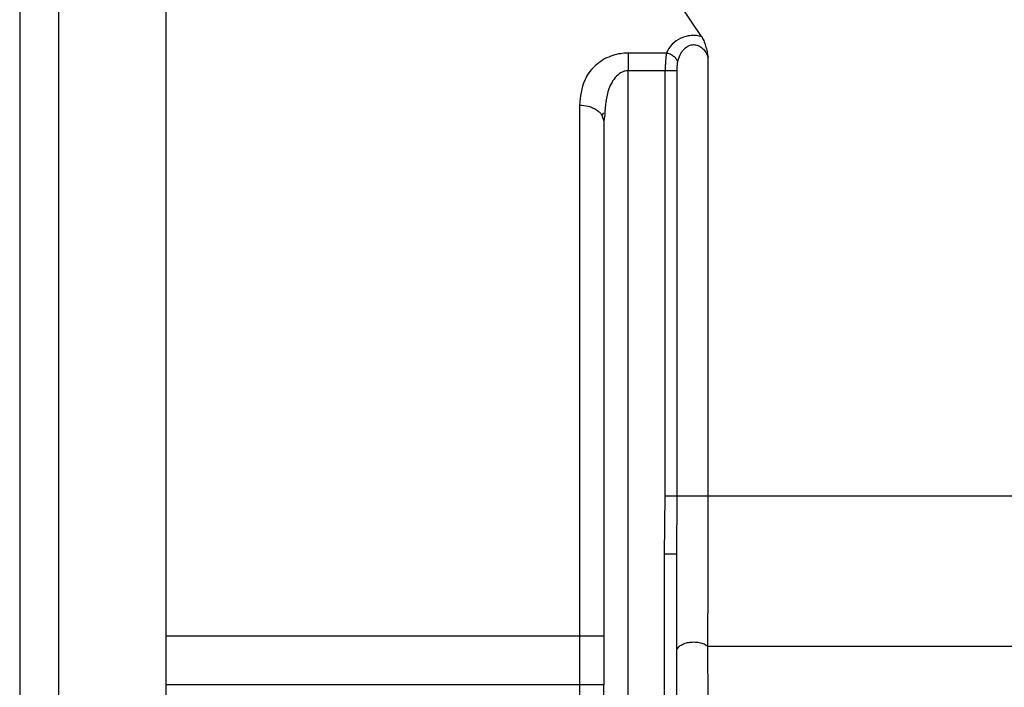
# Model space of a CAD drawing. Header units: inches. Extents: x 170 to 312, y 215 to 248.
# Tile 421 of 557: x 250.4786 to 250.5782, y 243.0664 to 243.1339. Entities that reach past the tile are written whole.
import ezdxf

# ---------------------------------------------------------------- set-up
doc = ezdxf.new("R2010")
doc.units = ezdxf.units.IN
doc.header["$LTSCALE"] = 0.25
doc.header["$MEASUREMENT"] = 0
doc.layers.add('STANDARD MOTOR LH', color=7, linetype='Continuous')

msp = doc.modelspace()

# ---------------------------------------------------------------- linework, layer by layer
at = {"layer": 'STANDARD MOTOR LH'}
for p, q in [((250.547579, 243.132204), (250.545349, 243.135501)), ((250.544027, 243.130526), (250.540145, 243.130526)), ((250.548258, 243.085751), (250.548258, 243.130096)), ((250.540144, 243.029702), (250.540145, 243.128739)), ((250.54391, 243.128739), (250.540145, 243.128739)), ((250.54391, 243.085751), (250.54391, 243.128739)), ((250.545109, 243.085751), (250.545109, 243.128739)), ((250.537513, 243.124203), (250.537716, 243.124481)), ((250.537511, 243.12424), (250.537684, 243.123641)), ((250.537792, 243.124306), (250.537684, 243.123641)), ((250.543835, 243.079854), (250.54391, 243.085751)), ((250.545066, 243.079854), (250.545109, 243.085751)), ((250.543835, 243.029702), (250.543835, 243.079854)), ((250.545065, 243.029702), (250.545066, 243.079854)), ((250.537684, 243.071559), (250.493392, 243.071559)), ((250.537684, 243.071559), (250.537684, 243.066638)), ((250.537684, 243.066638), (250.493392, 243.066638))]:
    msp.add_line(p, q, dxfattribs=at)
at = {"layer": 'STANDARD MOTOR LH', "flags": 128}
for points in [[(250.482566, 243.157682), (250.482566, 243.153613), (250.482566, 243.150493), (250.482566, 243.14179), (250.482566, 243.1363), (250.482566, 243.130125), (250.482566, 243.123331), (250.482566, 243.115989), (250.482566, 243.108178), (250.482566, 243.09998), (250.482566, 243.091481), (250.482566, 243.082771), (250.482565, 243.073943), (250.482565, 243.06509)], [(250.493393, 243.156194), (250.493393, 243.146537), (250.493393, 243.14179), (250.493393, 243.1363), (250.493393, 243.130125), (250.493393, 243.123331), (250.493393, 243.115989), (250.493393, 243.108178), (250.493392, 243.09998), (250.493392, 243.091481), (250.493392, 243.082771), (250.493392, 243.073943), (250.493392, 243.06509)], [(250.535223, 243.125269), (250.535223, 243.119555), (250.535223, 243.11345), (250.535223, 243.107004), (250.535223, 243.100268), (250.535223, 243.093298), (250.535223, 243.086151), (250.535223, 243.078885), (250.535223, 243.071559)], [(250.548258, 243.085751), (250.581838, 243.085751), (250.590224, 243.085751), (250.692109, 243.085751), (250.700212, 243.08575), (250.721189, 243.08575)], [(250.535223, 243.071559), (250.535223, 243.063958), (250.535223, 243.061282), (250.535223, 243.053298), (250.535223, 243.050662)], [(250.548219, 243.070544), (250.572522, 243.070544), (250.580154, 243.070543), (250.652975, 243.070543), (250.662372, 243.070543), (250.718258, 243.070543)]]:
    msp.add_lwpolyline(points, dxfattribs=at)
at = {"layer": 'STANDARD MOTOR LH'}
for points, knots in [([(250.478629, 243.153745), (250.478629, 243.153745), (250.478629, 243.153745), (250.478629, 243.153451), (250.478629, 243.152117), (250.478629, 243.149921), (250.478629, 243.14687), (250.478629, 243.143012), (250.478629, 243.138377), (250.478629, 243.133024), (250.478629, 243.127002), (250.478629, 243.120386), (250.478629, 243.113238), (250.478629, 243.105644), (250.478629, 243.097677), (250.478629, 243.089432), (250.478629, 243.080992), (250.478628, 243.072446), (250.478628, 243.066757), (250.478628, 243.063912)], [0, 0, 0, 0, 0.0000086, 0.0625119, 0.1250052, 0.1875142, 0.2500058, 0.3125075, 0.3750071, 0.4375116, 0.5000036, 0.5625093, 0.6250031, 0.6875077, 0.7500032, 0.8125056, 0.8750014, 0.9375015, 1, 1, 1, 1]), ([(250.547579, 243.132204), (250.547409, 243.132239), (250.547072, 243.132307), (250.546531, 243.132305), (250.545994, 243.13222), (250.545283, 243.131973), (250.544495, 243.131427), (250.54419, 243.130839), (250.544027, 243.130526)], [0, 0, 0, 0, 0.108359, 0.215323, 0.327747, 0.444417, 0.703958, 1, 1, 1, 1]), ([(250.547579, 243.132204), (250.547655, 243.13207), (250.547818, 243.131782), (250.548053, 243.131067), (250.548178, 243.130475), (250.548258, 243.130096)], [0, 0, 0, 0, 0.238648, 0.511046, 1, 1, 1, 1]), ([(250.540145, 243.130526), (250.539885, 243.130515), (250.539362, 243.130491), (250.538551, 243.13029), (250.537742, 243.129943), (250.53663, 243.129174), (250.535474, 243.127639), (250.535314, 243.126127), (250.535223, 243.125269)], [0, 0, 0, 0, 0.080042, 0.161762, 0.263787, 0.372457, 0.643706, 1, 1, 1, 1]), ([(250.540145, 243.130526), (250.540145, 243.130404), (250.540145, 243.130161), (250.540145, 243.129718), (250.540145, 243.12924), (250.540145, 243.128906), (250.540145, 243.128739)], [0, 0, 0, 0, 0.249887, 0.499861, 0.750083, 1, 1, 1, 1]), ([(250.544027, 243.130526), (250.543993, 243.130291), (250.54394, 243.129925), (250.543915, 243.129284), (250.543912, 243.128925), (250.54391, 243.128739)], [0, 0, 0, 0, 0.460429, 0.720484, 1, 1, 1, 1]), ([(250.545177, 243.129632), (250.545135, 243.129731), (250.545047, 243.129934), (250.54477, 243.130208), (250.544417, 243.130424), (250.544154, 243.130492), (250.544027, 243.130526)], [0, 0, 0, 0, 0.242419, 0.499238, 0.756345, 1, 1, 1, 1]), ([(250.545177, 243.129633), (250.545249, 243.129878), (250.545377, 243.130314), (250.545726, 243.130863), (250.546095, 243.131183), (250.546422, 243.13133), (250.546661, 243.131382), (250.546899, 243.131384), (250.547222, 243.131318), (250.547611, 243.131099), (250.548001, 243.130666), (250.548166, 243.1303), (250.548258, 243.130096)], [0, 0, 0, 0, 0.175414, 0.313081, 0.432288, 0.483751, 0.531567, 0.5769, 0.623443, 0.726263, 0.847358, 1, 1, 1, 1]), ([(250.545109, 243.128739), (250.545111, 243.128911), (250.545112, 243.129226), (250.545157, 243.129506), (250.545177, 243.129633)], [0, 0, 0, 0, 0.5453876, 1, 1, 1, 1]), ([(250.540145, 243.128739), (250.540044, 243.128732), (250.539836, 243.128717), (250.539413, 243.128559), (250.538734, 243.12802), (250.537946, 243.126572), (250.537852, 243.125191), (250.537792, 243.124306)], [0, 0, 0, 0, 0.051334, 0.10556, 0.230668, 0.507125, 1, 1, 1, 1]), ([(250.545109, 243.128739), (250.545065, 243.128739), (250.544977, 243.128739), (250.54469, 243.128739), (250.544324, 243.128739), (250.544048, 243.128739), (250.54391, 243.128739)], [0, 0, 0, 0, 0.249915, 0.500165, 0.749942, 1, 1, 1, 1]), ([(250.535223, 243.125269), (250.535533, 243.125247), (250.536009, 243.125213), (250.536583, 243.125011), (250.536974, 243.1248), (250.5373, 243.124541), (250.537441, 243.12434), (250.537511, 243.12424)], [0, 0, 0, 0, 0.314806, 0.484263, 0.65754, 0.830433, 1, 1, 1, 1]), ([(250.537684, 243.123641), (250.537684, 243.11992), (250.537684, 243.112479), (250.537684, 243.099529), (250.537684, 243.085791), (250.537684, 243.076303), (250.537684, 243.071559)], [0, 0, 0, 0, 0.250004, 0.5, 0.750002, 1, 1, 1, 1]), ([(250.54391, 243.085751), (250.544048, 243.085751), (250.544324, 243.085751), (250.54469, 243.085751), (250.544977, 243.085751), (250.545065, 243.085751), (250.545109, 243.085751)], [0, 0, 0, 0, 0.250015, 0.499833, 0.750083, 1, 1, 1, 1]), ([(250.545109, 243.085751), (250.545162, 243.085751), (250.545266, 243.085751), (250.545594, 243.085751), (250.546016, 243.085751), (250.546507, 243.085751), (250.547023, 243.085751), (250.547517, 243.085751), (250.547955, 243.085751), (250.548157, 243.085751), (250.548258, 243.085751)], [0, 0, 0, 0, 0.124981, 0.250102, 0.375057, 0.500073, 0.625083, 0.750022, 0.875055, 1, 1, 1, 1]), ([(250.548219, 243.070544), (250.54823, 243.072898), (250.548252, 243.077602), (250.548256, 243.083037), (250.548258, 243.085751)], [0, 0, 0, 0, 0.500572, 1, 1, 1, 1]), ([(250.545066, 243.079854), (250.545047, 243.079854), (250.54501, 243.079854), (250.544726, 243.079854), (250.544319, 243.079854), (250.543996, 243.079854), (250.543835, 243.079854)], [0, 0, 0, 0, 0.250368, 0.50019, 0.750022, 1, 1, 1, 1]), ([(250.545066, 243.070012), (250.545083, 243.070116), (250.545119, 243.070326), (250.545399, 243.070605), (250.545799, 243.070814), (250.546278, 243.070941), (250.546805, 243.070984), (250.54735, 243.070933), (250.547862, 243.070788), (250.548101, 243.070624), (250.548219, 243.070544)], [0, 0, 0, 0, 0.127807, 0.257999, 0.383642, 0.499249, 0.616143, 0.742631, 0.872846, 1, 1, 1, 1]), ([(250.548426, 243.029749), (250.548425, 243.029859), (250.548424, 243.030082), (250.548413, 243.031939), (250.548396, 243.035035), (250.548367, 243.040211), (250.548328, 243.047869), (250.548274, 243.058323), (250.548238, 243.066302), (250.548219, 243.070544)], [0, 0, 0, 0, 0.084494, 0.172198, 0.276809, 0.391988, 0.568435, 0.770597, 1, 1, 1, 1]), ([(250.537684, 243.046087), (250.537684, 243.049467), (250.537683, 243.056227), (250.537684, 243.063168), (250.537684, 243.066638)], [0, 0, 0, 0, 0.499994, 1, 1, 1, 1])]:
    msp.add_open_spline(points, degree=3, knots=knots, dxfattribs=at)

doc.saveas('drawing.dxf')
